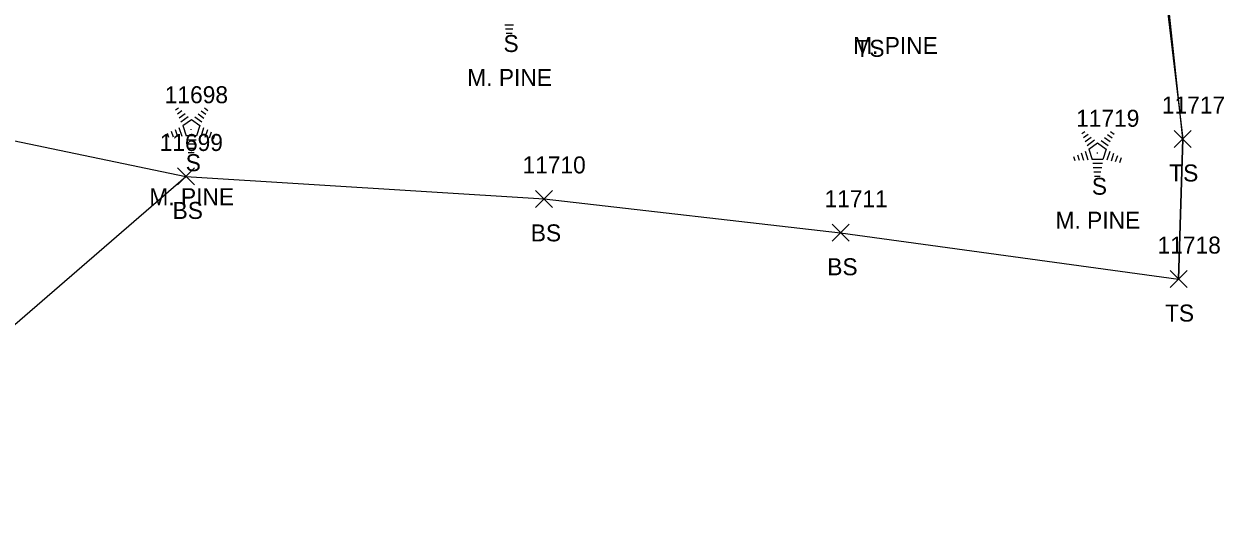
# Model space of a CAD drawing. Extents: x 1769141 to 1770911, y 735471 to 741449.
# Drawn here: x 1770709.9 to 1770851, y 737961.4 to 738021 of the extents above; entities that cross this region are included whole.
import ezdxf

# ---------------------------------------------------------------- set-up
doc = ezdxf.new("R2010")
doc.units = 0
for name, color, linetype in [('L_A', 7, 'Continuous'), ('L_C', 7, 'Continuous'), ('L_I', 7, 'Continuous'), ('L_TIC', 7, 'Continuous'), ('LELB', 7, 'Continuous'), ('LSOGP', 7, 'Continuous'), ('LTC', 7, 'Continuous')]:
    doc.layers.add(name, color=color, linetype=linetype)

msp = doc.modelspace()

# ---------------------------------------------------------------- linework, layer by layer
at = {"layer": 'L_TIC'}
for points in [[(1770845.14, 738006.43), (1770847.14, 738008.43)], [(1770847.14, 738006.43), (1770845.14, 738008.43)], [(1770727.95, 738002.02), (1770729.95, 738004.02)], [(1770729.95, 738002.02), (1770727.95, 738004.02)], [(1770770.06, 737999.38), (1770772.06, 738001.38)], [(1770772.06, 737999.38), (1770770.06, 738001.38)], [(1770804.91, 737995.39), (1770806.91, 737997.39)], [(1770806.91, 737995.39), (1770804.91, 737997.39)], [(1770844.64, 737989.94), (1770846.64, 737991.94)], [(1770846.64, 737989.94), (1770844.64, 737991.94)]]:
    msp.add_lwpolyline(points, dxfattribs=at)
at = {"layer": 'LELB'}
for points in [[(1770726.16, 738044.49), (1770769.4, 738041.9), (1770813.18, 738041.84), (1770841.98, 738042.22), (1770846.14, 738007.43), (1770845.64, 737990.94)], [(1770656.41, 738014.69), (1770685.48, 738012.09), (1770728.95, 738003.02), (1770771.06, 738000.38), (1770805.91, 737996.39)]]:
    msp.add_lwpolyline(points, dxfattribs=at)
at = {"layer": 'LSOGP'}
msp.add_lwpolyline([(1770680.86, 737961.4), (1770728.95, 738003.02), (1770771.06, 738000.38), (1770805.91, 737996.39), (1770845.64, 737990.94), (1770846.14, 738007.43), (1770842.77, 738039.04)], dxfattribs=at)
at = {"layer": 'LTC'}
for p, q in [((1770767.45, 738020.84), (1770766.46, 738020.84)), ((1770767.37, 738020.34), (1770766.54, 738020.34)), ((1770767.29, 738019.84), (1770766.61, 738019.84)), ((1770727.74, 738010.85), (1770728.09, 738011.11)), ((1770727.95, 738010.39), (1770728.47, 738010.77)), ((1770728.15, 738009.92), (1770728.86, 738010.43)), ((1770730.39, 738010.4), (1770731.07, 738009.9)), ((1770730.76, 738010.74), (1770731.31, 738010.35)), ((1770731.13, 738011.09), (1770731.55, 738010.79)), ((1770728.13, 738008.78), (1770728.47, 738007.76)), ((1770728.36, 738009.46), (1770729.24, 738010.09)), ((1770728.59, 738009), (1770729.6, 738009.73)), ((1770728.59, 738009), (1770728.98, 738007.81)), ((1770729.6, 738009.73), (1770730.6, 738009.01)), ((1770730.02, 738010.05), (1770730.83, 738009.46)), ((1770730.6, 738009.01), (1770730.21, 738007.81)), ((1770726.77, 738008.13), (1770726.92, 738007.66)), ((1770727.22, 738008.35), (1770727.44, 738007.7)), ((1770727.68, 738008.56), (1770727.95, 738007.73)), ((1770730.21, 738007.81), (1770728.98, 738007.81)), ((1770731.04, 738008.74), (1770730.7, 738007.7)), ((1770731.48, 738008.49), (1770731.19, 738007.6)), ((1770731.92, 738008.24), (1770731.69, 738007.51)), ((1770732.37, 738007.99), (1770732.18, 738007.41)), ((1770834.26, 738008.08), (1770834.61, 738008.33)), ((1770834.47, 738007.61), (1770835, 738008)), ((1770834.68, 738007.15), (1770835.38, 738007.66)), ((1770836.92, 738007.62), (1770837.6, 738007.13)), ((1770837.29, 738007.97), (1770837.84, 738007.57)), ((1770837.66, 738008.32), (1770838.08, 738008.01)), ((1770730.17, 738007.31), (1770729.02, 738007.31)), ((1770730.08, 738006.81), (1770729.1, 738006.81)), ((1770730, 738006.31), (1770729.17, 738006.31)), ((1770834.66, 738006.01), (1770834.99, 738004.99)), ((1770834.89, 738006.68), (1770835.77, 738007.32)), ((1770835.11, 738006.22), (1770836.12, 738006.96)), ((1770835.11, 738006.22), (1770835.5, 738005.03)), ((1770836.12, 738006.96), (1770837.12, 738006.23)), ((1770836.54, 738007.27), (1770837.35, 738006.68)), ((1770837.12, 738006.23), (1770836.73, 738005.03)), ((1770837.56, 738005.96), (1770837.22, 738004.92)), ((1770729.92, 738005.81), (1770729.24, 738005.81)), ((1770833.29, 738005.36), (1770833.44, 738004.89)), ((1770833.75, 738005.57), (1770833.96, 738004.92)), ((1770834.2, 738005.79), (1770834.47, 738004.95)), ((1770836.73, 738005.03), (1770835.5, 738005.03)), ((1770836.69, 738004.53), (1770835.55, 738004.53)), ((1770838, 738005.71), (1770837.72, 738004.83)), ((1770838.45, 738005.46), (1770838.21, 738004.73)), ((1770838.89, 738005.21), (1770838.71, 738004.64)), ((1770836.61, 738004.03), (1770835.62, 738004.03)), ((1770836.52, 738003.53), (1770835.69, 738003.53)), ((1770836.44, 738003.03), (1770835.77, 738003.03))]:
    msp.add_line(p, q, dxfattribs=at)

# ---------------------------------------------------------------- texts
at = {"layer": 'L_A'}
for s, p in [('S', (1770766.29, 738017.67)), ('TS', (1770807.66, 738017.1)), ('S', (1770728.93, 738003.64)), ('TS', (1770844.55, 738002.43)), ('S', (1770835.45, 738000.87)), ('BS', (1770727.39, 737998.02)), ('BS', (1770769.5, 737995.38)), ('BS', (1770804.35, 737991.39)), ('TS', (1770844.05, 737985.94))]:
    msp.add_text(s, height=2, dxfattribs=at).set_placement(p)
at = {"layer": 'L_C'}
for p in [(1770807.39, 738017.43), (1770762.03, 738013.67), (1770724.66, 737999.64), (1770831.18, 737996.87)]:
    msp.add_text('M. PINE', height=2, dxfattribs=at).set_placement(p)
at = {"layer": 'L_I'}
for s, p in [('11698', (1770726.47, 738011.64)), ('11717', (1770843.68, 738010.43)), ('11719', (1770833.6, 738008.87)), ('11699', (1770725.87, 738006.02)), ('11710', (1770768.52, 738003.38)), ('11711', (1770804.02, 737999.39)), ('11718', (1770843.18, 737993.94))]:
    msp.add_text(s, height=2, dxfattribs=at).set_placement(p)
at = {"layer": 'LTC'}
for p in [(1770729.48, 738008.75), (1770836.01, 738005.97)]:
    msp.add_text('.', height=1.04, rotation=270, dxfattribs=at).set_placement(p)

doc.saveas('drawing.dxf')
